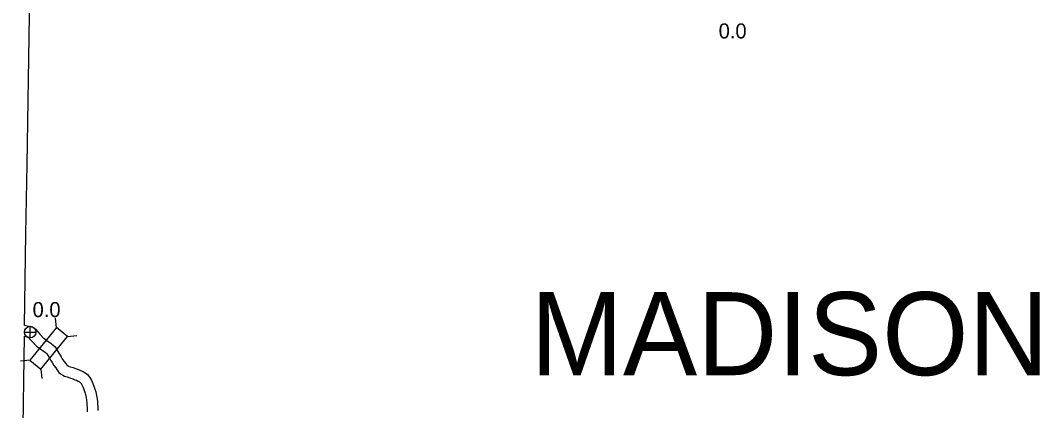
# Model space of a CAD drawing. Extents: x -939622 to -934245, y 1383184 to 1385301.
# Drawn here: x -935555.6 to -935469.7, y 1384046.8 to 1384079.7 of the extents above; entities that cross this region are included whole.
import ezdxf

# ---------------------------------------------------------------- set-up
doc = ezdxf.new("R2010")
doc.units = 0
for name, color, linetype in [('Default', 7, 'Continuous'), ('Level 10', 7, 'Continuous'), ('Level 2', 7, 'Continuous'), ('Level 20', 7, 'Continuous'), ('Level 25', 7, 'Continuous'), ('Level 26', 7, 'Continuous')]:
    doc.layers.add(name, color=color, linetype=linetype)

msp = doc.modelspace()

# ---------------------------------------------------------------- linework, layer by layer
at = {"layer": 'Level 10'}
for points in [[(-935555.272, 1384054.023), (-935554.579, 1384053.862)], [(-935554.579, 1384053.862), (-935554.35, 1384053.692)], [(-935554.35, 1384053.692), (-935554.141, 1384053.468), (-935553.96, 1384053.257), (-935553.653, 1384052.944), (-935553.585, 1384052.899), (-935553.38, 1384052.75), (-935553.184, 1384052.614), (-935553.052, 1384052.52), (-935552.952, 1384052.439), (-935552.874, 1384052.385), (-935552.673, 1384052.221), (-935552.363, 1384051.666), (-935552.269, 1384051.505), (-935552.178, 1384051.354), (-935552.051, 1384051.156), (-935551.917, 1384050.976), (-935551.801, 1384050.825), (-935551.733, 1384050.725), (-935551.687, 1384050.654), (-935551.684, 1384050.652), (-935551.597, 1384050.596), (-935551.553, 1384050.574), (-935551.405, 1384050.529), (-935551.166, 1384050.456), (-935550.896, 1384050.354), (-935550.704, 1384050.286), (-935550.548, 1384050.225), (-935550.325, 1384050.136), (-935550.147, 1384050.026), (-935549.954, 1384049.872), (-935549.756, 1384049.63), (-935549.626, 1384049.409), (-935549.496, 1384049.11), (-935549.391, 1384048.821), (-935549.333, 1384048.653), (-935549.267, 1384048.425), (-935549.185, 1384048.113), (-935549.145, 1384047.837), (-935549.104, 1384047.579), (-935549.09, 1384046.972), (-935549.076, 1384046.834)], [(-935555.28, 1384053.101), (-935554.965, 1384053.028), (-935554.952, 1384053.018), (-935554.811, 1384052.868), (-935554.624, 1384052.649), (-935554.228, 1384052.244), (-935554.096, 1384052.158), (-935553.901, 1384052.016), (-935553.701, 1384051.877), (-935553.597, 1384051.803), (-935553.491, 1384051.718), (-935553.416, 1384051.666), (-935553.376, 1384051.633), (-935553.144, 1384051.219), (-935553.043, 1384051.046), (-935552.943, 1384050.879), (-935552.792, 1384050.644), (-935552.635, 1384050.433), (-935552.531, 1384050.297), (-935552.482, 1384050.226), (-935552.372, 1384050.059), (-935552.228, 1384049.932), (-935552.043, 1384049.813), (-935551.886, 1384049.734), (-935551.666, 1384049.668), (-935551.458, 1384049.604), (-935551.206, 1384049.509), (-935551.017, 1384049.442), (-935550.877, 1384049.387), (-935550.732, 1384049.329), (-935550.667, 1384049.29), (-935550.59, 1384049.228), (-935550.497, 1384049.114), (-935550.43, 1384049), (-935550.332, 1384048.777), (-935550.24, 1384048.521), (-935550.191, 1384048.38), (-935550.135, 1384048.185), (-935550.068, 1384047.934), (-935550.035, 1384047.703), (-935550.003, 1384047.498), (-935549.989, 1384046.914), (-935549.97, 1384046.733)]]:
    msp.add_lwpolyline(points, dxfattribs=at)
at = {"layer": 'Level 2'}
for points in [[(-935555.265, 1384054.009), (-935555.167, 1384061.722), (-935555.036, 1384067.565), (-935554.858, 1384080.114), (-935554.818, 1384083.548), (-935554.636, 1384095.293)], [(-935555.616, 1384027.025), (-935555.396, 1384043.674), (-935555.277, 1384053.096)]]:
    msp.add_lwpolyline(points, dxfattribs=at)
at = {"layer": 'Level 20'}
for p, q in [((-935552.566, 1384053.841), (-935552.648, 1384054.629)), ((-935551.643, 1384053.093), (-935550.856, 1384053.175)), ((-935554.811, 1384051.073), (-935555.599, 1384050.991)), ((-935553.888, 1384050.325), (-935553.806, 1384049.537))]:
    msp.add_line(p, q, dxfattribs=at)
msp.add_lwpolyline([(-935552.566, 1384053.841), (-935554.811, 1384051.073), (-935553.888, 1384050.325), (-935551.643, 1384053.093)], close=True, dxfattribs=at)
at = {"layer": 'Level 26'}
for p, q in [((-935554.79, 1384052.964), (-935554.79, 1384053.939)), ((-935555.278, 1384053.452), (-935554.303, 1384053.452))]:
    msp.add_line(p, q, dxfattribs=at)
msp.add_circle((-935554.79, 1384053.452), 0.487, dxfattribs=at)

# ---------------------------------------------------------------- texts
at = {"layer": 'Default'}
msp.add_text('MADISON', height=7, dxfattribs=at).set_placement((-935512.587, 1384049.819))
at = {"layer": 'Level 25'}
for p in [(-935496.731, 1384078.204), (-935554.586, 1384054.715)]:
    msp.add_text('0.0', height=1.2672, dxfattribs=at).set_placement(p)

doc.saveas('drawing.dxf')
